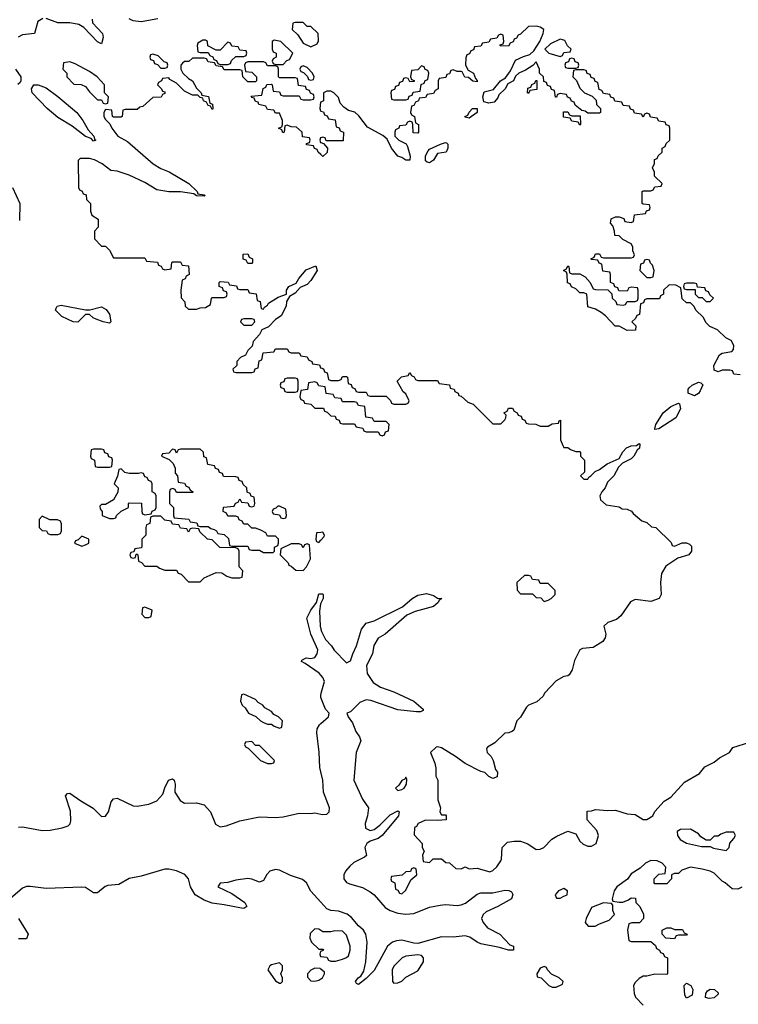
# Model space of a CAD drawing. Header units: inches. Extents: x 2710684 to 2828758, y 857022 to 965663.
# Tile 288 of 316: x 2808476 to 2812112, y 874195 to 879180. Entities that reach past the tile are written whole.
import ezdxf

# ---------------------------------------------------------------- set-up
doc = ezdxf.new("R2010")
doc.units = ezdxf.units.IN
doc.header["$MEASUREMENT"] = 0
doc.layers.add('C8807', color=7, linetype='Continuous')
doc.layers.add('C8817', color=7, linetype='Continuous')

msp = doc.modelspace()

# ---------------------------------------------------------------- linework, layer by layer
at = {"layer": 'C8807', "color": 4}
for points, elevation in [([(2808594, 879186), (2808568.4, 879171.6), (2808550.3, 879109.7), (2808490, 879102.7), (2808468.5, 879091.5)], 4), ([(2808842.4, 879182.4), (2808844.7, 879164.7), (2808895.5, 879110), (2808899.1, 879090), (2808890, 879058), (2808870, 879068.7), (2808800.5, 879140.5), (2808775.5, 879155.5), (2808730, 879163.8), (2808670, 879164.8), (2808610, 879185.3)], 4), ([(2809175.8, 879184.2), (2809090, 879169.6), (2809050, 879174), (2809030, 879184.2)], 4), ([(2810000, 878497.2), (2809986, 878510), (2809982, 878522), (2809967.3, 878527.3), (2809962, 878542), (2809927.3, 878547.3), (2809927.3, 878552.7), (2809942, 878558), (2809946, 878570), (2809942, 878582), (2809907.3, 878587.3), (2809906, 878610), (2809876.4, 878636.4), (2809850, 878638), (2809830, 878646), (2809818, 878642), (2809814, 878610), (2809807.3, 878607.3), (2809802, 878622), (2809786, 878630), (2809802, 878638), (2809806, 878650), (2809806, 878670), (2809790, 878706), (2809770, 878706), (2809762, 878722), (2809730, 878726), (2809722, 878742), (2809686, 878750), (2809682, 878762), (2809670, 878766), (2809662, 878782), (2809650, 878786), (2809647.3, 878792.7), (2809702, 878798), (2809708, 878832), (2809722, 878838), (2809727.3, 878852.7), (2809750, 878854), (2809754, 878850), (2809758, 878818), (2809790, 878814), (2809798, 878798), (2809810, 878794), (2809890, 878794), (2809898, 878778), (2809910, 878774), (2809950, 878774), (2809962, 878778), (2809966, 878790), (2809962, 878802), (2809947.3, 878807.3), (2809942, 878822), (2809927.3, 878827.3), (2809922, 878842), (2809887.3, 878847.3), (2809882, 878882), (2809870, 878886), (2809790, 878886), (2809786, 878890), (2809786, 878930), (2809782, 878942), (2809770, 878946), (2809730, 878946), (2809722, 878962), (2809710, 878966), (2809630, 878966), (2809618, 878962), (2809614, 878950), (2809618, 878918), (2809650, 878914), (2809674, 878890), (2809674, 878870), (2809670, 878866), (2809630, 878866), (2809606, 878890), (2809602, 878922), (2809590, 878926), (2809510, 878926), (2809502, 878942), (2809470, 878946), (2809462, 878962), (2809430, 878966), (2809422, 878982), (2809410, 878986), (2809350, 878986), (2809332, 878968), (2809310, 878968), (2809299.6, 878960.4), (2809292, 878950), (2809292, 878930), (2809302, 878910), (2809330, 878882), (2809351.3, 878871.3), (2809370, 878834), (2809394, 878810), (2809398, 878798), (2809431.3, 878791.3), (2809438, 878758), (2809451.6, 878751.6), (2809454, 878730), (2809450, 878726), (2809442, 878742), (2809430, 878746), (2809422, 878762), (2809406, 878770), (2809402, 878782), (2809390, 878786), (2809378, 878798), (2809350, 878798), (2809310, 878818), (2809270, 878858), (2809236.4, 878876.4), (2809230, 878886), (2809198, 878882), (2809194, 878870), (2809178, 878862), (2809174, 878850), (2809194, 878830), (2809198, 878818), (2809210, 878814), (2809210, 878806), (2809198, 878802), (2809191.6, 878788.4), (2809150, 878786), (2809099.6, 878740.4), (2809083.6, 878736.4), (2809070, 878726), (2809010, 878726), (2808998, 878722), (2808994, 878690), (2808990, 878686), (2808950, 878686), (2808946, 878690), (2808942, 878722), (2808910, 878726), (2808902, 878710), (2808902, 878690), (2808910, 878674), (2808932.7, 878652.7), (2808942, 878630), (2808972, 878590), (2809022.5, 878562.5), (2809151.3, 878450), (2809190, 878426.8), (2809232, 878410), (2809332, 878350), (2809374, 878310), (2809378, 878298), (2809410, 878294), (2809414, 878290), (2809410, 878286), (2809371.6, 878288.4), (2809358, 878298), (2809290, 878309), (2809230, 878309), (2809170, 878319), (2809110, 878356), (2809030, 878392.7), (2808970, 878412.7), (2808937.2, 878417.2), (2808894, 878450), (2808855.3, 878470), (2808830, 878477.2), (2808782, 878478), (2808772.7, 878467.3), (2808774, 878330), (2808778, 878318), (2808792.7, 878312.7), (2808798, 878298), (2808812.7, 878292.7), (2808814, 878270), (2808834, 878250), (2808834, 878210), (2808842, 878190), (2808874, 878170), (2808874, 878130), (2808854, 878110), (2808854, 878070), (2808890, 878034), (2808910, 878034), (2808930, 878014), (2808950, 877974), (2809110, 877974), (2809118, 877958), (2809172.7, 877952.7), (2809178, 877938), (2809192.7, 877932.7), (2809198, 877918), (2809210, 877914), (2809242, 877918), (2809246, 877950), (2809250, 877954), (2809290, 877954), (2809298, 877938), (2809330, 877934), (2809334, 877890), (2809318, 877882), (2809312.7, 877867.3), (2809298, 877862), (2809292, 877810), (2809292.7, 877772.7), (2809311.6, 877751.6), (2809314, 877730), (2809330, 877714), (2809370, 877714), (2809390, 877722), (2809416.4, 877723.6), (2809442, 877738), (2809446, 877770), (2809450, 877774), (2809510, 877774), (2809522, 877778), (2809526, 877790), (2809522, 877802), (2809507.3, 877807.3), (2809502, 877822), (2809486, 877830), (2809486, 877850), (2809490, 877854), (2809531.6, 877851.6), (2809538, 877838), (2809572.7, 877832.7), (2809578, 877818), (2809590, 877814), (2809630, 877814), (2809638, 877798), (2809672.7, 877792.7), (2809678, 877758), (2809692.7, 877752.7), (2809698, 877718), (2809710, 877714), (2809715.3, 877724.7), (2809730, 877734), (2809734.6, 877745.4), (2809784, 877776), (2809826, 877790), (2809826, 877810), (2809838, 877830), (2809874.6, 877845.4), (2809888, 877870), (2809926, 877914), (2809974, 877934), (2809981, 877910), (2809950, 877859), (2809930, 877839), (2809896, 877824), (2809870, 877795.3), (2809841, 877779), (2809826.8, 877753.2), (2809824, 877730), (2809798.5, 877681.5), (2809770, 877662), (2809734.8, 877625.2), (2809702, 877610), (2809690, 877586), (2809658, 877550), (2809652, 877528), (2809630, 877506), (2809618, 877482), (2809594, 877470), (2809574, 877450), (2809574, 877430), (2809554, 877410), (2809558, 877398), (2809570, 877394), (2809650, 877394), (2809662, 877398), (2809667.3, 877412.7), (2809682, 877418), (2809687.3, 877452.7), (2809702, 877458), (2809707.3, 877492.7), (2809762, 877498), (2809770, 877514), (2809830, 877514), (2809838, 877498), (2809850, 877494), (2809890, 877494), (2809898, 877478), (2809930, 877474), (2809938, 877458), (2809954, 877450), (2809958, 877438), (2809992.7, 877432.7), (2809998, 877418), (2810000, 877417.3)], 8), ([(2808454.3, 878930), (2808482, 878890), (2808482.8, 878870), (2808478.5, 878861.5), (2808467.5, 878852.5)], 4), ([(2810000, 878763), (2809998, 878762), (2809994, 878730), (2809998, 878718), (2810000, 878717.3)], 8), ([(2810000, 878582.7), (2809998, 878582), (2809994, 878570), (2809998, 878558), (2810000, 878557.5)], 8), ([(2808440.5, 878330), (2808476.3, 878250), (2808476, 878164)], 4), ([(2810000, 877324.7), (2809990, 877326), (2809982, 877342), (2809970, 877346), (2809938, 877342), (2809932.7, 877307.3), (2809898, 877302), (2809894, 877270), (2809898, 877258), (2809912.7, 877252.7), (2809918, 877238), (2809950, 877234), (2809970, 877214), (2810000, 877213.1)], 8), ([(2810000, 876584.7), (2809978, 876582), (2809974, 876550), (2809978, 876538), (2809990, 876534), (2810000, 876545.2)], 8), ([(2810000, 875861.2), (2809991.4, 875871.4), (2809921.2, 875921.2), (2809902, 875930), (2809903.1, 875936.9), (2809926, 875950), (2809950, 875946), (2809968.9, 875951.1), (2809982, 875970), (2809984, 875990), (2809949.6, 876069.6), (2809929.3, 876150), (2809950, 876191.3), (2809978, 876230), (2809990, 876274), (2810000, 876274)], 4), ([(2810000, 876226.3), (2809998, 876222), (2809993.7, 876186.3), (2809996.3, 876110), (2810000, 876095.3)], 4), ([(2810000, 875748.3), (2809999.3, 875750), (2810000, 875758.7)], 4), ([(2810000, 875372.4), (2809994.9, 875394.9), (2809991.5, 875471.5), (2809979.5, 875570), (2809982, 875590), (2809992.3, 875610), (2810000, 875616.8)], 4), ([(2808470, 875092.7), (2808490, 875094.4), (2808590, 875074.4), (2808630, 875076.4), (2808691.7, 875088.3), (2808721.2, 875098.8), (2808731.4, 875108.6), (2808735.1, 875124.9), (2808733.6, 875173.6), (2808708.7, 875250), (2808718, 875262), (2808730, 875264.7), (2808784.9, 875224.9), (2808848.5, 875188.5), (2808890, 875146.8), (2808910, 875147.3), (2808925.2, 875170), (2808939.3, 875220.7), (2808950, 875234.8), (2808970, 875239.1), (2809050, 875200.7), (2809070, 875198), (2809130, 875208), (2809170, 875226), (2809200.1, 875259.9), (2809210, 875291.3), (2809229.6, 875330.4), (2809250, 875336), (2809258, 875330), (2809262.8, 875310), (2809260.4, 875270), (2809287.9, 875227.9), (2809310, 875214.4), (2809370, 875215.8), (2809410, 875204.9), (2809441.7, 875170), (2809466.8, 875106.8), (2809490, 875094.6), (2809521.1, 875098.9), (2809590, 875124.2), (2809690, 875144.9), (2809770, 875140.3), (2809810, 875144.9), (2809890, 875163.8), (2809950, 875160.7), (2809970, 875164.9), (2810000, 875158.5)], 4), ([(2810000, 874712), (2809950, 874767.3), (2809927.6, 874810), (2809907.6, 874827.6), (2809846.8, 874846.8), (2809790, 874875.1), (2809770, 874878.3), (2809742, 874870), (2809726.7, 874853.3), (2809710, 874822.7), (2809690, 874814), (2809650, 874829.6), (2809630, 874831.5), (2809570, 874823.1), (2809530, 874811.3), (2809490, 874808), (2809478, 874790), (2809550, 874755.8), (2809616, 874710), (2809624.7, 874690), (2809610, 874681.2), (2809598, 874682), (2809510, 874699.7), (2809450, 874706.6), (2809410, 874722), (2809364.7, 874750), (2809339.7, 874790), (2809329.6, 874830), (2809312.1, 874852.1), (2809270, 874871.3), (2809230, 874879.7), (2809210, 874878.9), (2809090, 874843.5), (2809030, 874832.8), (2808977.5, 874802.5), (2808922.8, 874797.2), (2808908.9, 874791.1), (2808870, 874759.5), (2808850, 874759.5), (2808810, 874786), (2808790, 874788.3), (2808610, 874781.7), (2808530, 874792.2), (2808510, 874791.1), (2808490, 874782.6), (2808429.1, 874730.9)], 4), ([(2808470, 874630.4), (2808519.1, 874550), (2808510, 874526.6), (2808470, 874527.6)], 4), ([(2810000, 874568.7), (2809990, 874575.3), (2809970, 874578), (2809946, 874554), (2809944.7, 874530), (2809952, 874510), (2809990, 874474), (2810000, 874474)], 8), ([(2810000, 874463), (2809998, 874462), (2809994, 874450), (2809998, 874438), (2810000, 874437.7)], 8), ([(2810000, 874373.3), (2809996.4, 874376.4), (2809970, 874378), (2809950, 874368), (2809932, 874350), (2809932.7, 874332.7), (2809950, 874314), (2809970, 874312), (2809990, 874318), (2810000, 874324.7)], 8)]:
    msp.add_lwpolyline(points, dxfattribs=dict(at, elevation=elevation))
for points, elevation in [([(2809910, 879166), (2809870, 879166), (2809858, 879162), (2809854, 879130), (2809883.6, 879103.6), (2809910, 879062), (2809950, 879042), (2809982, 879058), (2809987.3, 879072.7), (2809986, 879110), (2809950, 879146), (2809930, 879146)], 8), ([(2809416.4, 879076.4), (2809403.6, 879076.4), (2809378, 879062), (2809374, 879050), (2809378, 879018), (2809390, 879014), (2809430, 879014), (2809438, 878998), (2809452.7, 878992.7), (2809458, 878978), (2809472.7, 878972.7), (2809478, 878958), (2809490, 878954), (2809530, 878954), (2809542, 878958), (2809547.3, 878972.7), (2809570, 878994), (2809610, 878994), (2809622, 878998), (2809626, 879010), (2809622, 879022), (2809590, 879026), (2809582, 879042), (2809550, 879046), (2809542, 879062), (2809530, 879066), (2809490, 879026), (2809470, 879026), (2809427.3, 879047.3), (2809426, 879070)], 8), ([(2809763.6, 879076.4), (2809754, 879070), (2809754, 879030), (2809758, 879018), (2809774, 879010), (2809774, 878990), (2809758, 878982), (2809754, 878970), (2809758, 878958), (2809770, 878954), (2809810, 878954), (2809827.3, 878972.7), (2809842, 878978), (2809858, 879010), (2809798, 879070)], 8), ([(2809150, 879006), (2809138, 879002), (2809134, 878990), (2809138, 878978), (2809152.7, 878972.7), (2809158, 878958), (2809172.7, 878952.7), (2809190, 878934), (2809210, 878934), (2809222, 878938), (2809226, 878950), (2809222, 878962), (2809207.3, 878967.3), (2809176.4, 878996.4)], 8), ([(2808730, 878966), (2808698, 878962), (2808694, 878930), (2808714, 878910), (2808714, 878890), (2808750, 878854), (2808787.3, 878852.7), (2808810, 878842), (2808830, 878814), (2808870, 878774), (2808890, 878774), (2808898, 878758), (2808910, 878754), (2808922, 878758), (2808926, 878790), (2808906, 878810), (2808906, 878850), (2808868, 878890), (2808830, 878918), (2808756.4, 878956.4)], 8), ([(2809910, 878946), (2809898, 878942), (2809894, 878930), (2809898, 878918), (2809912.7, 878912.7), (2809932.7, 878892.7), (2809938, 878878), (2809950, 878874), (2809962, 878878), (2809966, 878890), (2809958, 878910), (2809930, 878938)], 8), ([(2808850, 878565.2), (2808838, 878578), (2808810, 878589.4), (2808741.7, 878641.7), (2808670, 878685.6), (2808614.5, 878730), (2808539, 878810), (2808535.3, 878830), (2808548, 878850), (2808570, 878850.5), (2808610, 878834.9), (2808670, 878790.4), (2808764.9, 878710), (2808794.9, 878670), (2808822, 878622), (2808850.7, 878590), (2808854.8, 878574.8), (2808862, 878570)], 4), ([(2809630, 877946), (2809622, 877962), (2809607.3, 877967.3), (2809607.3, 877992.7), (2809630, 877994), (2809638, 877978), (2809654, 877970), (2809654, 877950), (2809650, 877946)], 8), ([(2808810, 877711.3), (2808831.6, 877711.6), (2808890, 877726.8), (2808913.2, 877713.2), (2808930.8, 877690), (2808938, 877650), (2808930, 877644), (2808898, 877650), (2808863.3, 877663.3), (2808848, 877670), (2808830, 877688), (2808810, 877688), (2808770, 877649.3), (2808746, 877650), (2808690, 877678), (2808658, 877710), (2808660.4, 877719.6), (2808666, 877730), (2808686, 877734)], 4), ([(2809650, 877666), (2809610, 877666), (2809598, 877662), (2809594, 877650), (2809610, 877634), (2809650, 877634), (2809666, 877650), (2809662, 877662)], 8), ([(2809870, 877366), (2809830, 877366), (2809818, 877362), (2809812.7, 877347.3), (2809798, 877342), (2809794, 877330), (2809798, 877318), (2809812.7, 877312.7), (2809818, 877298), (2809830, 877294), (2809870, 877294), (2809882, 877298), (2809886, 877310), (2809886, 877350), (2809882, 877362)], 8), ([(2808890, 877006), (2808850, 877006), (2808838, 877002), (2808834, 876970), (2808838, 876958), (2808854, 876950), (2808858, 876918), (2808870, 876914), (2808930, 876914), (2808942, 876918), (2808946, 876950), (2808942, 876962), (2808927.3, 876967.3), (2808922, 876982), (2808907.3, 876987.3), (2808902, 877002)], 8), ([(2809390, 877006), (2809290, 877006), (2809278, 877002), (2809270, 876986), (2809262, 877002), (2809250, 877006), (2809230, 876986), (2809198, 876982), (2809194, 876970), (2809232.7, 876952.7), (2809252.7, 876932.7), (2809262, 876910), (2809263.6, 876883.6), (2809274, 876870), (2809278, 876838), (2809310, 876834), (2809318, 876818), (2809332.7, 876812.7), (2809338, 876798), (2809354, 876790), (2809350, 876786), (2809270, 876786), (2809262, 876802), (2809250, 876806), (2809238, 876802), (2809234, 876790), (2809234, 876730), (2809254, 876710), (2809254, 876670), (2809258, 876658), (2809331.6, 876651.6), (2809338, 876638), (2809372.7, 876632.7), (2809378, 876618), (2809390, 876614), (2809430, 876614), (2809443.6, 876603.6), (2809459.6, 876599.6), (2809472.7, 876592.7), (2809478, 876578), (2809510, 876574), (2809532.7, 876552.7), (2809538, 876518), (2809550, 876514), (2809630, 876514), (2809638, 876498), (2809650, 876494), (2809690, 876494), (2809710, 876482), (2809750, 876482), (2809758, 876482), (2809766, 876490), (2809766, 876510), (2809782, 876518), (2809786, 876530), (2809786, 876550), (2809770, 876566), (2809730, 876566), (2809722, 876582), (2809696.4, 876596.4), (2809670, 876606), (2809650, 876606), (2809630, 876626), (2809610, 876626), (2809602, 876642), (2809587.3, 876647.3), (2809582, 876662), (2809570, 876666), (2809530, 876666), (2809522, 876682), (2809506, 876690), (2809507.3, 876712.7), (2809562, 876718), (2809567.3, 876732.7), (2809582, 876738), (2809590, 876754), (2809598, 876738), (2809630, 876734), (2809638, 876718), (2809650, 876714), (2809662, 876718), (2809666, 876730), (2809662, 876762), (2809647.3, 876767.3), (2809642, 876782), (2809627.3, 876787.3), (2809626, 876810), (2809607.3, 876827.3), (2809602, 876842), (2809587.3, 876847.3), (2809582, 876862), (2809570, 876866), (2809507.3, 876867.3), (2809502, 876882), (2809487.3, 876887.3), (2809482, 876902), (2809467.3, 876907.3), (2809462, 876922), (2809427.3, 876927.3), (2809422, 876962), (2809407.3, 876967.3), (2809406, 876990)], 8), ([(2808990, 876906), (2808978, 876902), (2808971.6, 876868.4), (2808954, 876830), (2808974, 876810), (2808972.7, 876787.3), (2808951.1, 876748.9), (2808910, 876726), (2808890, 876726), (2808882, 876718), (2808883.6, 876703.6), (2808894, 876690), (2808894, 876670), (2808930, 876654), (2808950, 876654), (2808962, 876658), (2808966, 876670), (2808990, 876692), (2809026, 876710), (2809026, 876730), (2809030, 876734), (2809092.7, 876732.7), (2809094, 876690), (2809098, 876678), (2809110, 876674), (2809142, 876678), (2809147.3, 876692.7), (2809162, 876698), (2809166, 876710), (2809166, 876770), (2809162, 876782), (2809146, 876790), (2809146, 876830), (2809142, 876842), (2809127.3, 876847.3), (2809122, 876862), (2809110, 876866), (2809102, 876882), (2809090, 876886), (2809078, 876882), (2809030, 876882), (2809008.4, 876888.4)], 8), ([(2809790, 876718), (2809782, 876718), (2809772.7, 876707.3), (2809758, 876702), (2809754, 876690), (2809758, 876678), (2809790, 876674), (2809798, 876658), (2809810, 876654), (2809822, 876658), (2809826, 876670), (2809822, 876702)], 8), ([(2808590, 876666), (2808574, 876650), (2808574, 876610), (2808590, 876594), (2808611.6, 876591.6), (2808618, 876578), (2808630, 876574), (2808670, 876574), (2808682, 876578), (2808687.3, 876592.7), (2808687.3, 876627.3), (2808682, 876642), (2808667.3, 876647.3), (2808628.4, 876648.4)], 8), ([(2809190, 876666), (2809150, 876666), (2809138, 876662), (2809134, 876630), (2809118, 876622), (2809114, 876610), (2809114, 876570), (2809094, 876550), (2809094, 876510), (2809090, 876506), (2809058, 876502), (2809054, 876486), (2809038, 876482), (2809034, 876470), (2809038, 876458), (2809050, 876454), (2809062, 876458), (2809066, 876474), (2809070, 876474), (2809074, 876470), (2809078, 876438), (2809092.7, 876432.7), (2809110, 876414), (2809170, 876414), (2809183.6, 876403.6), (2809210, 876394), (2809270, 876394), (2809278, 876378), (2809292.7, 876372.7), (2809330, 876334), (2809390, 876334), (2809410, 876354), (2809470, 876382), (2809499.6, 876379.6), (2809523.6, 876363.6), (2809550, 876354), (2809590, 876354), (2809602, 876358), (2809606, 876390), (2809586, 876410), (2809586, 876490), (2809582, 876502), (2809570, 876506), (2809488.7, 876508.7), (2809450, 876546), (2809426, 876550), (2809387.3, 876587.3), (2809382, 876602), (2809350, 876606), (2809338, 876602), (2809330, 876586), (2809322, 876602), (2809290, 876606), (2809282, 876622), (2809250, 876626), (2809242, 876642), (2809210, 876646)], 8), ([(2808790, 876566), (2808772.7, 876547.3), (2808758, 876542), (2808754, 876530), (2808790, 876514), (2808810, 876522), (2808826, 876530), (2808826, 876550)], 8), ([(2809930, 876526), (2809918, 876522), (2809910, 876506), (2809902, 876522), (2809890, 876526), (2809850, 876526), (2809798, 876502), (2809794, 876470), (2809834, 876430), (2809838, 876418), (2809850, 876414), (2809872.7, 876392.7), (2809910, 876392), (2809928, 876410), (2809948, 876450), (2809942, 876522)], 8), ([(2809110, 876206), (2809098, 876202), (2809094, 876170), (2809110, 876154), (2809130, 876154), (2809142, 876158), (2809146, 876190)], 8), ([(2809610, 875766), (2809598, 875762), (2809594, 875730), (2809602, 875710), (2809616.9, 875696.9), (2809634, 875670), (2809671.6, 875651.6), (2809694, 875630), (2809710, 875622), (2809730, 875614), (2809750, 875614), (2809763.6, 875603.6), (2809790, 875594), (2809802, 875598), (2809806, 875630), (2809786, 875650), (2809762, 875662), (2809750, 875678), (2809716.4, 875696.4), (2809706, 875710), (2809683.1, 875723.1), (2809670, 875738)], 8), ([(2809650, 875526), (2809618, 875522), (2809614, 875510), (2809618, 875498), (2809632.7, 875492.7), (2809694, 875430), (2809730, 875414), (2809750, 875414), (2809762, 875418), (2809766, 875430), (2809690, 875506), (2809670, 875506)], 8), ([(2809790, 874406), (2809750, 874395.3), (2809742, 874390), (2809732, 874370), (2809770, 874314), (2809790, 874302), (2809798, 874302), (2809806, 874310), (2809806, 874330), (2809798, 874350), (2809806, 874370), (2809806, 874390)], 8)]:
    msp.add_lwpolyline(points, close=True, dxfattribs=dict(at, elevation=elevation))
at = {"layer": 'C8817', "color": 4}
for points, elevation in [([(2812122, 877382), (2812090, 877386), (2812082, 877402), (2812070, 877406), (2812030, 877406), (2812010, 877398), (2811990, 877406), (2811988, 877430), (2812017.2, 877482.8), (2812030, 877491.3), (2812079, 877501), (2812088, 877510), (2812088.7, 877530), (2812075.3, 877555.3), (2812049.1, 877569.1), (2812006, 877610), (2811967.3, 877627.3), (2811950, 877646), (2811934.6, 877674.6), (2811898, 877710), (2811888.4, 877728.4), (2811870, 877746), (2811850, 877746), (2811827.3, 877767.3), (2811822, 877822), (2811796.4, 877836.4), (2811762, 877838), (2811734, 877810), (2811734, 877790), (2811718, 877782), (2811712.7, 877767.3), (2811650, 877766), (2811638, 877762), (2811632.7, 877747.3), (2811618, 877742), (2811612.7, 877687.3), (2811598, 877682), (2811592.7, 877667.3), (2811574, 877650), (2811594, 877630), (2811591.6, 877608.4), (2811550, 877606), (2811510, 877628), (2811488.4, 877628.4), (2811440.4, 877680.4), (2811418, 877698), (2811390, 877715.3), (2811350, 877726), (2811346, 877790), (2811330, 877798), (2811310, 877798), (2811290, 877818), (2811267.3, 877827.3), (2811262, 877842), (2811247.3, 877847.3), (2811246, 877890), (2811242, 877902), (2811228, 877910), (2811242, 877918), (2811250, 877934), (2811254, 877930), (2811258, 877898), (2811270, 877894), (2811310, 877894), (2811338, 877878), (2811362, 877850), (2811378, 877818), (2811390, 877814), (2811452.7, 877812.7), (2811472.7, 877792.7), (2811474, 877770), (2811492.7, 877752.7), (2811498, 877738), (2811530, 877734), (2811542, 877738), (2811550, 877754), (2811590, 877754), (2811602, 877758), (2811606, 877770), (2811606, 877810), (2811602, 877822), (2811570, 877826), (2811558, 877822), (2811550, 877806), (2811507.3, 877807.3), (2811502, 877822), (2811487.3, 877827.3), (2811482, 877842), (2811466, 877850), (2811466, 877890), (2811462, 877902), (2811427.3, 877907.3), (2811422, 877942), (2811407.3, 877947.3), (2811402, 877962), (2811370, 877966), (2811366, 877970), (2811382, 877978), (2811390, 877994), (2811410, 877994), (2811418, 877978), (2811430, 877974), (2811570, 877974), (2811582, 877978), (2811586, 877990), (2811578, 878010), (2811578, 878030), (2811570, 878046), (2811527.3, 878067.3), (2811510, 878086), (2811487.3, 878087.3), (2811486, 878110), (2811476.4, 878136.4), (2811466, 878150), (2811468.4, 878171.6), (2811490, 878182), (2811510, 878182), (2811532.7, 878172.7), (2811538, 878158), (2811570, 878154), (2811582, 878158), (2811587.3, 878192.7), (2811642, 878198), (2811647.3, 878212.7), (2811662, 878218), (2811666, 878230), (2811662, 878242), (2811630, 878246), (2811626, 878250), (2811626, 878310), (2811630, 878314), (2811670, 878314), (2811682, 878318), (2811690, 878334), (2811722, 878338), (2811726, 878350), (2811688.4, 878388.4), (2811687.3, 878407.3), (2811678, 878430), (2811687.3, 878452.7), (2811688.4, 878471.6), (2811702, 878478), (2811706, 878490), (2811726, 878510), (2811726, 878530), (2811742, 878538), (2811747.3, 878552.7), (2811766, 878570), (2811766, 878630), (2811762, 878642), (2811747.3, 878647.3), (2811742, 878662), (2811710, 878666), (2811702, 878682), (2811667.3, 878687.3), (2811662, 878702), (2811650, 878706), (2811638, 878702), (2811630, 878686), (2811622, 878702), (2811587.3, 878707.3), (2811582, 878722), (2811567.3, 878727.3), (2811562, 878742), (2811530, 878746), (2811522, 878762), (2811487.3, 878767.3), (2811482, 878782), (2811467.3, 878787.3), (2811462, 878802), (2811430, 878806), (2811422, 878822), (2811407.3, 878827.3), (2811402, 878862), (2811387.3, 878867.3), (2811382, 878882), (2811367.3, 878887.3), (2811362, 878902), (2811347.3, 878907.3), (2811342, 878922), (2811330, 878926), (2811290, 878926), (2811278, 878922), (2811274, 878890), (2811292.7, 878872.7), (2811310, 878834), (2811334, 878810), (2811372.7, 878792.7), (2811392.7, 878772.7), (2811394, 878750), (2811414, 878730), (2811414, 878710), (2811410, 878706), (2811350, 878706), (2811336.4, 878716.4), (2811320.4, 878720.4), (2811287.3, 878747.3), (2811282, 878762), (2811267.3, 878767.3), (2811262, 878782), (2811247.3, 878787.3), (2811242, 878802), (2811210, 878806), (2811198, 878802), (2811192.7, 878787.3), (2811187.3, 878787.3), (2811182, 878822), (2811167.3, 878827.3), (2811162, 878842), (2811147.3, 878847.3), (2811142, 878862), (2811127.3, 878867.3), (2811126, 878890), (2811106, 878910), (2811106, 878930), (2811090, 878966), (2811072, 878948), (2811036, 878924), (2811002, 878910), (2810985.4, 878894.6), (2810974, 878870), (2810945.4, 878854.6), (2810932, 878830), (2810901, 878799), (2810895.3, 878784.7), (2810876.8, 878763.2), (2810850, 878757.2), (2810823.7, 878763.7), (2810819.3, 878790), (2810825.6, 878814.4), (2810873.6, 878826.4), (2810908.7, 878870), (2810934.6, 878885.4), (2810959.3, 878920.7), (2810985.6, 878974.4), (2811025.6, 878994.4), (2811056.5, 879003.5), (2811077.2, 879022.8), (2811108.7, 879070), (2811124, 879110), (2811128, 879130), (2811110, 879142), (2811090, 879148), (2811050, 879146), (2811010, 879106), (2810998, 879102), (2810990, 879086), (2810978, 879082), (2810972.7, 879067.3), (2810958, 879062), (2810950, 879046), (2810907.3, 879047.3), (2810907.3, 879052.7), (2810922, 879058), (2810926, 879070), (2810922, 879102), (2810910, 879106), (2810898, 879102), (2810890, 879086), (2810858, 879082), (2810850, 879066), (2810818, 879062), (2810810, 879046), (2810778, 879042), (2810772.7, 879027.3), (2810758, 879022), (2810752.7, 879007.3), (2810738, 879002), (2810732.7, 878987.3), (2810732, 878950), (2810744.7, 878924.7), (2810772, 878910), (2810782, 878882), (2810791.6, 878871.6), (2810790, 878866), (2810768.7, 878868.7), (2810747.3, 878887.3), (2810728.7, 878888.7), (2810715.3, 878915.3), (2810710, 878918), (2810690, 878918), (2810670, 878926), (2810658, 878922), (2810650, 878906), (2810638, 878902), (2810632.7, 878887.3), (2810598, 878882), (2810594, 878870), (2810594, 878830), (2810578, 878822), (2810570, 878806), (2810538, 878802), (2810530, 878786), (2810498, 878782), (2810494, 878770), (2810478, 878762), (2810470, 878746), (2810458, 878742), (2810454, 878710), (2810458, 878698), (2810474, 878690), (2810478, 878658), (2810494, 878650), (2810494, 878610), (2810490, 878606), (2810467.3, 878607.3), (2810466, 878650), (2810462, 878662), (2810450, 878666), (2810438, 878662), (2810430, 878646), (2810398, 878642), (2810394, 878630), (2810378, 878622), (2810374, 878610), (2810374, 878590), (2810394, 878570), (2810431.3, 878551.3), (2810438.8, 878538.8), (2810451.6, 878488.4), (2810450, 878468), (2810430, 878468.7), (2810410, 878482), (2810389, 878489), (2810358, 878530), (2810335.3, 878575.3), (2810314, 878594), (2810236.4, 878636.4), (2810192.9, 878692.9), (2810172.5, 878712.5), (2810140.4, 878720.4), (2810116.4, 878736.4), (2810098, 878758), (2810090, 878786), (2810066, 878810), (2810050, 878818), (2810030, 878818), (2810014, 878810), (2810014, 878770), (2810000, 878763)], 8), ([(2810000, 878717.3), (2810012.7, 878712.7), (2810018, 878698), (2810032.7, 878692.7), (2810038, 878678), (2810072.7, 878672.7), (2810078, 878638), (2810092.7, 878632.7), (2810098, 878618), (2810114, 878610), (2810112.7, 878567.3), (2810026, 878566), (2810022, 878582), (2810010, 878586), (2810000, 878582.7)], 8), ([(2810000, 878557.5), (2810014, 878554), (2810034, 878530), (2810032.7, 878507.3), (2810010, 878488), (2810000, 878497.2)], 8), ([(2810000, 877417.3), (2810012.7, 877412.7), (2810018, 877398), (2810032.7, 877392.7), (2810038, 877358), (2810050, 877354), (2810090, 877354), (2810102, 877358), (2810110, 877374), (2810130, 877374), (2810134, 877370), (2810138, 877338), (2810152.7, 877332.7), (2810158, 877318), (2810172.7, 877312.7), (2810178, 877298), (2810190, 877294), (2810230, 877294), (2810238, 877278), (2810250, 877274), (2810330, 877274), (2810352.7, 877252.7), (2810358, 877238), (2810370, 877234), (2810430, 877234), (2810442, 877238), (2810446, 877250), (2810430, 877286), (2810416.4, 877296.4), (2810386, 877350), (2810407.3, 877372.7), (2810442, 877378), (2810450, 877394), (2810458, 877378), (2810472.7, 877372.7), (2810478, 877358), (2810490, 877354), (2810590, 877354), (2810598, 877338), (2810650, 877332), (2810654, 877314), (2810674, 877310), (2810678, 877298), (2810694, 877290), (2810698, 877278), (2810710, 877274), (2810743.6, 877243.6), (2810770, 877234), (2810870, 877134), (2810910, 877134), (2810930, 877154), (2810936.4, 877163.6), (2810938, 877178), (2810926, 877190), (2810942, 877198), (2810950, 877214), (2810970, 877214), (2810978, 877198), (2810994, 877190), (2810998, 877178), (2811012.7, 877172.7), (2811018, 877158), (2811032.7, 877152.7), (2811038, 877138), (2811050, 877134), (2811087.3, 877132.7), (2811110, 877122), (2811150, 877122), (2811170, 877134), (2811202, 877138), (2811206, 877150), (2811212.7, 877152.7), (2811212.7, 877052.7), (2811223.6, 877023.6), (2811230, 877014), (2811250, 877014), (2811263.6, 877003.6), (2811290, 876994), (2811310, 876994), (2811314, 876990), (2811314, 876970), (2811334, 876950), (2811334, 876890), (2811314, 876870), (2811330, 876854), (2811350, 876854), (2811355.3, 876864.7), (2811366, 876870), (2811387.3, 876892.7), (2811410, 876902), (2811449, 876931), (2811510, 876958), (2811527, 876993), (2811547, 877013), (2811570, 877022), (2811596.4, 877023.6), (2811610, 877034), (2811614, 877030), (2811612, 877010), (2811599.8, 877000.2), (2811584, 876970), (2811570, 876956), (2811525.4, 876934.6), (2811506, 876914), (2811482, 876870), (2811450, 876838), (2811438, 876810), (2811421, 876790), (2811412, 876770), (2811414, 876750), (2811443.6, 876723.6), (2811510, 876714), (2811523.6, 876703.6), (2811550, 876702), (2811571.3, 876691.3), (2811579.6, 876679.6), (2811623.6, 876643.6), (2811650, 876634), (2811672.7, 876612.7), (2811694, 876610), (2811772.7, 876532.7), (2811778, 876518), (2811790, 876514), (2811828.7, 876531.3), (2811850, 876531.3), (2811865.4, 876525.4), (2811875.3, 876515.3), (2811876, 876490), (2811862, 876470), (2811806, 876454), (2811746, 876414), (2811724, 876376), (2811718, 876330), (2811722, 876270), (2811712, 876250), (2811670, 876234), (2811590, 876244), (2811567.1, 876232.9), (2811518, 876162), (2811496, 876144), (2811451.1, 876128.9), (2811432, 876110), (2811441, 876070), (2811438, 876050), (2811427.3, 876032.7), (2811377.5, 876002.5), (2811323.5, 875996.5), (2811310.8, 875989.2), (2811283.5, 875936.5), (2811271.1, 875888.9), (2811256.9, 875863.1), (2811250, 875858), (2811230, 875855.3), (2811190, 875833.2), (2811131.3, 875770), (2811124, 875756), (2811093.2, 875726.8), (2811050, 875709), (2811039.8, 875700.2), (2811010.6, 875649.4), (2810991, 875630), (2810976, 875584), (2810970, 875578), (2810951.1, 875568.9), (2810930, 875568), (2810881, 875519), (2810843.5, 875496.5), (2810838, 875490), (2810842, 875470), (2810862, 875450), (2810872, 875430), (2810883.6, 875383.6), (2810894, 875370), (2810892.7, 875347.3), (2810870, 875338), (2810850, 875348), (2810828.9, 875368.9), (2810810, 875374), (2810730, 875414), (2810682, 875450), (2810610, 875493.2), (2810590, 875499), (2810583.5, 875496.5), (2810554, 875470), (2810576.9, 875416.9), (2810582, 875390), (2810582, 875350), (2810592, 875330), (2810591.3, 875230), (2810604.7, 875190), (2810602, 875170), (2810610, 875154), (2810630, 875154), (2810634, 875150), (2810634, 875130), (2810590, 875126), (2810530, 875128), (2810492, 875110), (2810484.7, 875095.3), (2810474, 875090), (2810472.7, 875052.7), (2810512, 875010), (2810512, 874990), (2810522, 874970), (2810514, 874950), (2810518, 874918), (2810550, 874914), (2810568.4, 874931.6), (2810610, 874932), (2810632.7, 874912.7), (2810651.6, 874911.6), (2810683.6, 874883.6), (2810710, 874882), (2810730, 874892), (2810750, 874882), (2810790, 874884.7), (2810854.6, 874865.4), (2810870, 874872), (2810890, 874892), (2810910, 874922), (2810914, 874930), (2810918, 874990), (2810944, 875016), (2810978, 875022), (2811010, 875021), (2811047.5, 875007.5), (2811090, 874978.8), (2811110, 874980.7), (2811128.7, 874990), (2811169.2, 875030.8), (2811193.2, 875046.8), (2811250, 875072), (2811290, 875058), (2811310, 875022), (2811326.4, 875006.4), (2811350, 874996), (2811370, 874996), (2811393.2, 875010), (2811404, 875050), (2811396, 875076), (2811348, 875130), (2811347.3, 875172.7), (2811370, 875174), (2811390, 875182), (2811450, 875176), (2811490, 875178.8), (2811550, 875158.8), (2811590, 875156), (2811630, 875131.3), (2811650, 875131), (2811679, 875150), (2811689.1, 875170.9), (2811736.4, 875223.6), (2811770, 875244.7), (2811839.3, 875320.7), (2811915.5, 875364.5), (2811943.2, 875396.8), (2811990, 875421), (2812016.6, 875443.4), (2812068, 875470), (2812084.7, 875495.3), (2812170, 875522)], 8), ([(2810000, 877213.1), (2810012.7, 877212.7), (2810018, 877198), (2810032.7, 877192.7), (2810050, 877174), (2810072.7, 877172.7), (2810078, 877158), (2810092.7, 877152.7), (2810098, 877138), (2810110, 877134), (2810170, 877134), (2810178, 877118), (2810212.7, 877112.7), (2810218, 877098), (2810230, 877094), (2810290, 877094), (2810298, 877078), (2810310, 877074), (2810322, 877078), (2810327.3, 877092.7), (2810342, 877098), (2810346, 877130), (2810330, 877146), (2810270, 877146), (2810262, 877162), (2810227.3, 877167.3), (2810222, 877222), (2810190, 877226), (2810182, 877242), (2810170, 877246), (2810110, 877246), (2810102, 877262), (2810070, 877266), (2810062, 877282), (2810027.3, 877287.3), (2810022, 877322), (2810000, 877324.7)], 8), ([(2810000, 876545.2), (2810016.4, 876563.6), (2810018, 876570), (2810010, 876586), (2810000, 876584.7)], 8), ([(2810000, 876095.3), (2810003.1, 876083.1), (2810022.8, 876042.8), (2810054, 876010), (2810068, 875988), (2810130, 875924.7), (2810150, 875934), (2810161.2, 875970), (2810180.9, 876010), (2810206.3, 876093.7), (2810230, 876124.7), (2810270, 876137.3), (2810413.2, 876206.8), (2810462, 876250), (2810490, 876266.8), (2810534.8, 876274.8), (2810570, 876264.7), (2810590, 876252), (2810612, 876250), (2810598, 876242), (2810594, 876230), (2810570.7, 876209.3), (2810476.3, 876183.7), (2810435.2, 876164.8), (2810326, 876070), (2810290.4, 876049.6), (2810268, 876012), (2810262, 875970), (2810230.4, 875910), (2810234.4, 875870), (2810265.1, 875825.1), (2810301.7, 875801.7), (2810370, 875778), (2810471, 875730), (2810518, 875690), (2810516.9, 875683.1), (2810503.6, 875676.4), (2810484.7, 875675.3), (2810390, 875685.6), (2810253.3, 875733.3), (2810230, 875736.2), (2810196.5, 875723.5), (2810150, 875676), (2810132, 875670), (2810138, 875650), (2810159.9, 875619.9), (2810176.7, 875576.7), (2810196, 875550), (2810202.8, 875530), (2810179.3, 875470), (2810166.7, 875330), (2810210, 875234), (2810240.4, 875190), (2810235.8, 875150), (2810223.6, 875110), (2810226.4, 875086.4), (2810250, 875074.6), (2810270, 875081.1), (2810297.8, 875102.2), (2810350, 875154.9), (2810390, 875174.8), (2810396, 875170), (2810393.4, 875150), (2810310.2, 875049.8), (2810290, 875034.7), (2810250, 875021.1), (2810232.7, 875010), (2810223.1, 874990), (2810230.5, 874949.5), (2810220.4, 874939.6), (2810166.9, 874913.1), (2810146.1, 874893.9), (2810124.6, 874870), (2810116.5, 874850), (2810116.9, 874830), (2810130, 874812.2), (2810144.5, 874804.5), (2810210, 874786), (2810250, 874764.9), (2810270, 874748.8), (2810325.2, 874685.2), (2810350, 874670.3), (2810390, 874656.5), (2810430, 874651.8), (2810470, 874654.9), (2810550, 874687.3), (2810602.9, 874697.1), (2810630, 874701.3), (2810690, 874695.6), (2810710, 874698.9), (2810731.9, 874708.1), (2810790, 874752.4), (2810810, 874760.4), (2810870, 874759.5), (2810930, 874773.4), (2810951.6, 874771.6), (2810964.7, 874764.7), (2810971.1, 874751.1), (2810964.7, 874730), (2810894.8, 874690), (2810836.2, 874663.8), (2810822, 874650), (2810813.4, 874630), (2810820.7, 874610), (2810842.3, 874582.3), (2810906, 874550), (2810956, 874496), (2810974, 874490), (2810974, 874470), (2810950, 874469), (2810903.2, 874483.2), (2810810, 874500.9), (2810790, 874509.4), (2810754.5, 874534.5), (2810730, 874541.3), (2810670, 874534.7), (2810610, 874537.2), (2810490, 874503.5), (2810470, 874504.2), (2810410, 874519.7), (2810383.4, 874516.6), (2810363, 874510), (2810337.6, 874490), (2810270, 874366.6), (2810230, 874325.2), (2810190, 874295.3), (2810180.2, 874300.2), (2810175.3, 874310), (2810189.2, 874330), (2810202.7, 874337.3), (2810217.2, 874362.8), (2810226.9, 874410), (2810234, 874510), (2810228.2, 874550), (2810215.6, 874570), (2810190, 874593), (2810155.2, 874635.2), (2810132.3, 874652.3), (2810090, 874666.2), (2810049.8, 874669.8), (2810030, 874678.7), (2810000, 874712)], 4), ([(2810000, 876274), (2810010, 876274), (2810011.3, 876270), (2810011, 876250), (2810000, 876226.3)], 4), ([(2810000, 875758.7), (2810000.9, 875770), (2810018, 875830), (2810009.5, 875850), (2810000, 875861.2)], 4), ([(2810000, 875616.8), (2810038, 875650), (2810042, 875670), (2810022.7, 875690), (2810000, 875748.3)], 4), ([(2810000, 875158.5), (2810010, 875156.4), (2810030, 875158), (2810042, 875170), (2810043.6, 875190), (2810013.6, 875270), (2810009.7, 875330), (2810000, 875372.4)], 4), ([(2812130, 874788), (2812110, 874778), (2812080.4, 874780.4), (2812046, 874810), (2812030, 874818), (2811990, 874859), (2811969.3, 874869.3), (2811930, 874879.3), (2811870, 874889), (2811826.4, 874873.6), (2811810, 874858), (2811790, 874858), (2811774, 874850), (2811774, 874830), (2811750, 874806), (2811690, 874806), (2811686, 874810), (2811686, 874830), (2811710, 874854), (2811742, 874858), (2811746, 874890), (2811726, 874910), (2811702, 874922), (2811670, 874924), (2811642, 874910), (2811615.3, 874884.7), (2811570, 874855.3), (2811550.7, 874829.3), (2811498, 874790), (2811484.7, 874770), (2811474, 874730), (2811478, 874718), (2811510, 874712), (2811527.3, 874712.7), (2811556.4, 874723.6), (2811570, 874734), (2811592.7, 874732.7), (2811594, 874710), (2811614, 874690), (2811631.6, 874651.6), (2811632, 874630), (2811611.6, 874608.4), (2811572.7, 874607.3), (2811558, 874602), (2811552, 874570), (2811558, 874518), (2811570, 874514), (2811670, 874514), (2811692.7, 874492.7), (2811698, 874478), (2811714, 874470), (2811718, 874458), (2811732.7, 874452.7), (2811738, 874438), (2811754, 874430), (2811754, 874350), (2811750, 874346), (2811690, 874348), (2811650, 874338), (2811630, 874338), (2811610, 874326), (2811590, 874306), (2811582, 874290), (2811584.7, 874250), (2811591.1, 874231.1), (2811631.3, 874191.3)], 8), ([(2810000, 874437.7), (2810030, 874434), (2810038, 874418), (2810050, 874414), (2810074, 874414), (2810110, 874424.7), (2810130, 874432), (2810139, 874441), (2810148, 874470), (2810148, 874490), (2810130, 874546), (2810110, 874566), (2810070, 874568), (2810050, 874562), (2810010, 874562), (2810000, 874568.7)], 8), ([(2810000, 874474), (2810010, 874474), (2810014, 874470), (2810000, 874463)], 8), ([(2810000, 874324.7), (2810008, 874330), (2810018, 874350), (2810018, 874358), (2810000, 874373.3)], 8)]:
    msp.add_lwpolyline(points, dxfattribs=dict(at, elevation=elevation))
at = {"layer": 'C8817', "color": 4, "elevation": 8}
for points in [[(2811210, 879082), (2811162, 879058), (2811134, 879030), (2811154, 879010), (2811210, 878994), (2811222, 878998), (2811230, 879014), (2811262, 879018), (2811266, 879030), (2811247.3, 879047.3), (2811234.6, 879074.6)], [(2811270, 878986), (2811258, 878982), (2811252.7, 878967.3), (2811238, 878962), (2811234, 878950), (2811238, 878938), (2811250, 878934), (2811290, 878934), (2811302, 878938), (2811306, 878950), (2811302, 878962), (2811287.3, 878967.3), (2811282, 878982)], [(2810510, 878946), (2810490, 878926), (2810458, 878922), (2810454, 878890), (2810458, 878878), (2810472.7, 878872.7), (2810472.7, 878867.3), (2810450, 878866), (2810442, 878882), (2810430, 878886), (2810418, 878882), (2810412.7, 878867.3), (2810398, 878862), (2810392.7, 878847.3), (2810378, 878842), (2810372.7, 878827.3), (2810358, 878822), (2810354, 878810), (2810358, 878778), (2810370, 878774), (2810430, 878774), (2810442, 878778), (2810447.3, 878792.7), (2810462, 878798), (2810467.3, 878812.7), (2810502, 878818), (2810507.3, 878852.7), (2810522, 878858), (2810527.3, 878872.7), (2810542, 878878), (2810546, 878910), (2810542, 878922), (2810527.3, 878927.3), (2810522, 878942)], [(2811050, 878806), (2811046, 878810), (2811047.3, 878832.7), (2811062, 878838), (2811067.3, 878852.7), (2811082, 878858), (2811087.3, 878872.7), (2811092.7, 878872.7), (2811092.7, 878827.3), (2811058, 878822)], [(2810750, 878682), (2810730, 878686), (2810728, 878690), (2810743.1, 878696.9), (2810750, 878712), (2810768, 878730), (2810791, 878731), (2810791.3, 878710)], [(2811310, 878646), (2811302, 878662), (2811270, 878666), (2811262, 878682), (2811227.3, 878687.3), (2811227.3, 878712.7), (2811250, 878714), (2811258, 878698), (2811270, 878694), (2811312.7, 878692.7), (2811314, 878650)], [(2810550, 878455.3), (2810538, 878458), (2810530, 878466), (2810529, 878490), (2810543.2, 878516.8), (2810550, 878524.7), (2810606, 878550), (2810630, 878558), (2810636, 878556), (2810642, 878550), (2810642, 878530), (2810634, 878510), (2810590, 878502), (2810570, 878468)], [(2811650, 877966), (2811638, 877962), (2811632.7, 877947.3), (2811618, 877942), (2811614, 877910), (2811650, 877874), (2811670, 877874), (2811682, 877878), (2811686, 877910), (2811678, 877938), (2811667.3, 877947.3), (2811662, 877962)], [(2811890, 877846), (2811850, 877846), (2811838, 877842), (2811834, 877830), (2811838, 877818), (2811850, 877814), (2811894, 877814), (2811894, 877790), (2811910, 877774), (2811930, 877774), (2811950, 877754), (2811970, 877754), (2811986, 877770), (2811967.3, 877787.3), (2811962, 877802), (2811947.3, 877807.3), (2811942, 877822), (2811906, 877826), (2811902, 877842)], [(2811890, 877275.3), (2811858, 877290), (2811858, 877310), (2811863.1, 877316.9), (2811878, 877330), (2811910, 877344.7), (2811922, 877342), (2811932, 877332), (2811919.6, 877300.4), (2811910, 877288)], [(2811690, 877106), (2811688.9, 877108.9), (2811695.3, 877130), (2811732.7, 877190), (2811770, 877222), (2811810, 877238), (2811815.3, 877235.3), (2811818.8, 877210), (2811795.9, 877164.1), (2811710, 877108.7)], [(2811050, 876366), (2811030, 876366), (2810992, 876330), (2810992.7, 876292.7), (2811010, 876274), (2811070, 876274), (2811090, 876254), (2811112.7, 876252.7), (2811130, 876234), (2811150, 876242), (2811166, 876250), (2811186, 876270), (2811186, 876290), (2811150, 876326), (2811110, 876326), (2811102, 876342), (2811070, 876346), (2811062, 876362)], [(2810430, 875346), (2810425.4, 875334.6), (2810410, 875328), (2810395.3, 875304.7), (2810378, 875290), (2810390, 875278), (2810410, 875282.8), (2810422, 875290), (2810433.2, 875310), (2810435.3, 875335.3)], [(2811870, 875082), (2811819.6, 875080.4), (2811802, 875070), (2811804.7, 875050), (2811818, 875030), (2811850, 875011.3), (2811926, 874994), (2811970, 874994), (2811986.4, 874986.4), (2812050, 874974), (2812066, 874990), (2812068.4, 875011.6), (2812090, 875034), (2812098, 875050), (2812090, 875066), (2812050, 875066), (2812023.6, 875056.4), (2812010, 875046), (2811990, 875046), (2811970, 875026), (2811950, 875026), (2811923.1, 875043.1), (2811910, 875058)], [(2810470, 874886), (2810458, 874882), (2810452.7, 874867.3), (2810430, 874866), (2810411.6, 874848.4), (2810358, 874842), (2810354, 874830), (2810358, 874818), (2810374, 874810), (2810378, 874778), (2810390, 874774), (2810398, 874758), (2810410, 874754), (2810430, 874774), (2810455.3, 874824.7), (2810486, 874850), (2810482, 874882)], [(2811230, 874782), (2811202, 874770), (2811184.7, 874750), (2811192.7, 874732.7), (2811210, 874732), (2811230, 874742), (2811246, 874750), (2811248, 874770)], [(2811430, 874708.7), (2811370, 874686), (2811342, 874630), (2811338, 874610), (2811351.6, 874591.6), (2811388.4, 874591.6), (2811410, 874602), (2811459, 874621), (2811486, 874650), (2811478, 874670), (2811478, 874698), (2811470, 874706)], [(2811790, 874574), (2811830, 874574), (2811838, 874558), (2811854, 874550), (2811850, 874546), (2811810, 874546), (2811798, 874542), (2811790, 874526), (2811746, 874530), (2811726, 874550), (2811726, 874570), (2811750, 874582), (2811770, 874582)], [(2810490, 874445.2), (2810430, 874439), (2810412, 874430), (2810370, 874388), (2810361, 874370), (2810362, 874310), (2810370, 874302), (2810390, 874304.7), (2810410, 874312), (2810430, 874332), (2810490, 874364.7), (2810519.3, 874410), (2810519, 874430), (2810510, 874442)], [(2811130, 874386), (2811110, 874378), (2811092, 874350), (2811094, 874334), (2811114, 874330), (2811154, 874290), (2811170, 874282), (2811190, 874282), (2811222, 874298), (2811226, 874310), (2811206, 874330), (2811167.3, 874347.3), (2811146, 874370), (2811142, 874382)], [(2811850, 874226), (2811842, 874242), (2811838, 874290), (2811850, 874302), (2811871.1, 874291.1), (2811882, 874270), (2811878, 874242)], [(2811964, 874224), (2811946, 874230), (2811948, 874250), (2811956.4, 874263.6), (2811970, 874271.3), (2811991.1, 874271.1), (2812010, 874254), (2812010, 874246), (2811990, 874228.7)]]:
    msp.add_lwpolyline(points, close=True, dxfattribs=at)

doc.saveas('drawing.dxf')
